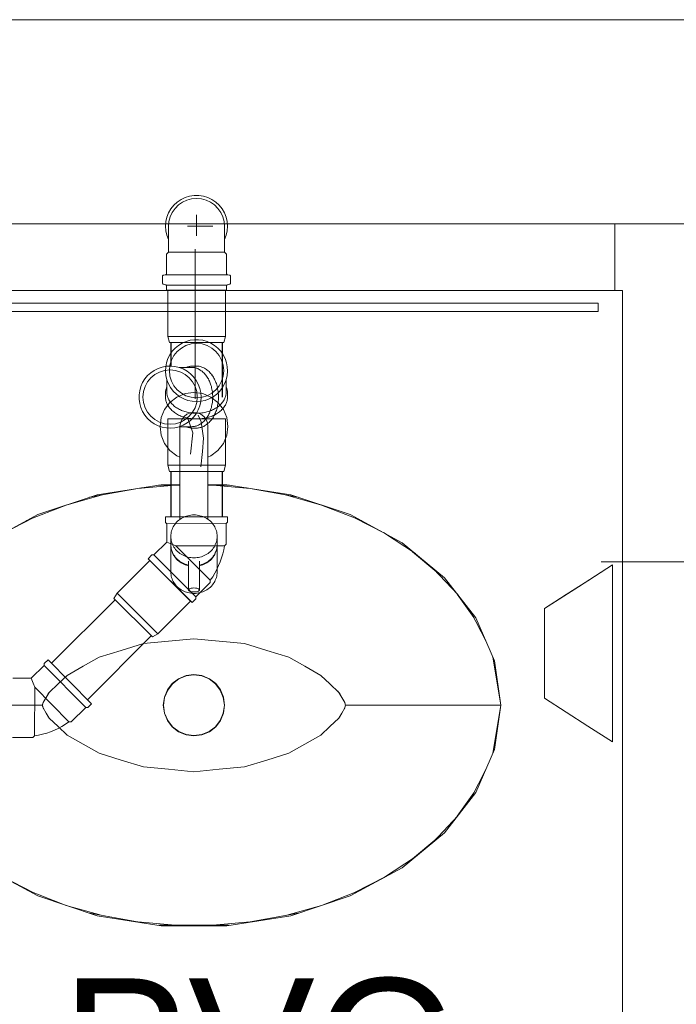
# Model space of a CAD drawing. Header units: millimetres. Extents: x 321 to 585, y -277 to 9.
# Tile 560 of 656: x 348.104 to 349.069, y -95.051 to -93.603. Entities that reach past the tile are written whole.
import ezdxf

# ---------------------------------------------------------------- set-up
doc = ezdxf.new("R2010")
doc.units = ezdxf.units.MM
doc.header["$MEASUREMENT"] = 0
doc.linetypes.add('NULL', pattern=[0])
for name, color, linetype, lineweight in [('IFC-Elemento construtivo genérico-Contorno', 253, 'Continuous', 5), ('IFC-Elemento de mobília-Contorno', 152, 'Continuous', 5), ('IFC-Elemento terminal-Contorno', 253, 'Continuous', 5), ('IFC-Viga-Contorno', 66, 'Continuous', 5), ('Nível 1', 7, 'Continuous', 0), ('Simbolos', 5, 'Continuous', 20), ('Simbolos_int', 2, 'Continuous', 15), ('TQ-Condutos', 3, 'Continuous', 25), ('TQ-Textos conduto', 7, 'Continuous', 9)]:
    doc.layers.add(name, color=color, linetype=linetype, lineweight=lineweight)
doc.styles.add('Arial', font='arial.ttf')

msp = doc.modelspace()

# ---------------------------------------------------------------- linework, layer by layer
at = {"layer": 'IFC-Elemento construtivo genérico-Contorno', "lineweight": 5}
for p, q in [((345.9687, -94.0196), (348.8343, -94.0196)), ((348.8343, -94.0196), (348.9537, -94.0196)), ((348.9537, -94.0312), (348.9537, -94.0196)), ((346.0881, -94.0317), (348.9537, -94.0317)), ((348.9537, -94.0317), (348.9537, -94.0312)), ((348.9247, -94.4365), (348.9747, -94.4045)), ((348.9385, -94.4277), (348.9747, -94.4045)), ((348.9747, -94.408), (348.9747, -94.4045)), ((348.9747, -94.4144), (348.9747, -94.408)), ((348.9747, -94.4285), (348.9747, -94.4144)), ((348.9066, -94.4481), (348.9385, -94.4277)), ((348.9747, -94.4426), (348.9747, -94.4285)), ((348.8747, -94.4685), (348.9247, -94.4365)), ((348.9747, -94.4637), (348.9747, -94.4426)), ((348.8747, -94.4685), (348.9066, -94.4481)), ((348.8747, -94.4754), (348.8747, -94.4685)), ((348.8747, -94.4824), (348.8747, -94.4754)), ((348.9747, -94.4848), (348.9747, -94.4637)), ((348.8747, -94.4893), (348.8747, -94.4824)), ((348.8747, -94.4962), (348.8747, -94.4893)), ((348.9747, -94.5097), (348.9747, -94.4848)), ((348.8747, -94.5058), (348.8747, -94.4962)), ((348.8747, -94.5154), (348.8747, -94.5058)), ((348.8747, -94.5249), (348.8747, -94.5154)), ((348.9747, -94.5345), (348.9747, -94.5097)), ((348.8747, -94.5345), (348.8747, -94.5249)), ((348.8747, -94.5441), (348.8747, -94.5345)), ((348.8747, -94.5537), (348.8747, -94.5441)), ((348.9747, -94.5594), (348.9747, -94.5345)), ((348.8747, -94.5633), (348.8747, -94.5537)), ((348.9747, -94.5843), (348.9747, -94.5594)), ((348.8747, -94.5728), (348.8747, -94.5633)), ((348.8747, -94.5798), (348.8747, -94.5728)), ((348.8747, -94.5867), (348.8747, -94.5798)), ((348.8747, -94.5956), (348.8747, -94.5867)), ((348.9747, -94.6054), (348.9747, -94.5843)), ((348.8747, -94.6005), (348.8747, -94.5956)), ((348.8747, -94.6005), (348.9066, -94.6209)), ((348.9747, -94.6265), (348.9747, -94.6054)), ((348.9066, -94.6209), (348.9385, -94.6413)), ((348.9747, -94.6405), (348.9747, -94.6265)), ((348.9385, -94.6413), (348.9747, -94.6645)), ((348.9747, -94.6546), (348.9747, -94.6405)), ((348.9747, -94.661), (348.9747, -94.6546)), ((348.9747, -94.6645), (348.9747, -94.661))]:
    msp.add_line(p, q, dxfattribs=at)
at = {"layer": 'IFC-Elemento de mobília-Contorno', "color": 7, "lineweight": 5}
for p, q in [((345.9897, -94.0007), (348.9897, -94.0007)), ((348.9897, -95.2007), (348.9897, -94.0007)), ((348.2175, -94.3014), (348.3116, -94.2865)), ((348.3116, -94.2865), (348.3391, -94.2865)), ((348.3803, -94.2865), (348.4079, -94.2865)), ((348.4079, -94.2865), (348.5019, -94.3014)), ((348.1302, -94.3303), (348.2175, -94.3014)), ((348.5019, -94.3014), (348.5892, -94.3303)), ((348.0537, -94.3717), (348.1302, -94.3303)), ((348.5892, -94.3303), (348.6658, -94.3717)), ((348.6658, -94.3717), (348.7281, -94.4233)), ((348.7281, -94.4233), (348.7738, -94.4822)), ((348.7738, -94.4822), (348.8014, -94.5455)), ((348.8014, -94.5455), (348.8106, -94.6108)), ((348.8014, -94.676), (348.8106, -94.6108)), ((348.7738, -94.7393), (348.8014, -94.676)), ((348.7281, -94.7982), (348.7738, -94.7393)), ((348.6658, -94.8498), (348.7281, -94.7982)), ((348.0537, -94.8498), (348.1302, -94.8912)), ((348.5892, -94.8912), (348.6658, -94.8498)), ((348.1302, -94.8912), (348.2175, -94.9202)), ((348.5019, -94.9202), (348.5892, -94.8912)), ((348.2175, -94.9202), (348.3116, -94.9351)), ((348.4079, -94.9351), (348.5019, -94.9202)), ((348.3116, -94.9351), (348.4079, -94.9351))]:
    msp.add_line(p, q, dxfattribs=at)
at = {"layer": 'IFC-Elemento terminal-Contorno', "color": 7, "lineweight": 5}
for p, q in [((348.3244, -94.1654), (348.3347, -94.1575)), ((348.3347, -94.1575), (348.3468, -94.1525)), ((348.3468, -94.1525), (348.3597, -94.1508)), ((348.3597, -94.1508), (348.3726, -94.1525)), ((348.3726, -94.1525), (348.3847, -94.1575)), ((348.3847, -94.1575), (348.395, -94.1654)), ((348.3165, -94.1758), (348.3244, -94.1654)), ((348.395, -94.1654), (348.403, -94.1758)), ((348.3115, -94.1878), (348.3165, -94.1758)), ((348.3419, -94.1904), (348.3452, -94.1862)), ((348.3452, -94.1862), (348.3494, -94.1829)), ((348.3494, -94.1829), (348.3544, -94.1808)), ((348.3544, -94.1808), (348.3597, -94.1801)), ((348.3597, -94.1801), (348.3651, -94.1808)), ((348.3651, -94.1808), (348.37, -94.1829)), ((348.366, -94.184), (348.3705, -94.194)), ((348.37, -94.1829), (348.3743, -94.1862)), ((348.3743, -94.1862), (348.3776, -94.1904)), ((348.403, -94.1758), (348.408, -94.1878)), ((348.3098, -94.2008), (348.3115, -94.1878)), ((348.3098, -94.2008), (348.3115, -94.2137)), ((348.3391, -94.2007), (348.3398, -94.1954)), ((348.3391, -94.2047), (348.3391, -94.2007)), ((348.3398, -94.1954), (348.3419, -94.1904)), ((348.3509, -94.189), (348.3582, -94.21)), ((348.3705, -94.194), (348.3738, -94.2178)), ((348.3776, -94.1904), (348.3796, -94.1954)), ((348.3796, -94.1954), (348.3803, -94.2007)), ((348.3803, -94.2027), (348.3803, -94.2007)), ((348.408, -94.1878), (348.4097, -94.2008)), ((348.408, -94.2137), (348.4097, -94.2008)), ((348.3115, -94.2137), (348.3165, -94.2257)), ((348.3391, -94.2087), (348.3391, -94.2047)), ((348.3391, -94.2123), (348.3391, -94.2087)), ((348.3391, -94.2287), (348.3391, -94.2123)), ((348.3546, -94.2413), (348.3582, -94.21)), ((348.3803, -94.2047), (348.3803, -94.2027)), ((348.3803, -94.2087), (348.3803, -94.2047)), ((348.3803, -94.2123), (348.3803, -94.2087)), ((348.3803, -94.2287), (348.3803, -94.2123)), ((348.403, -94.2257), (348.408, -94.2137)), ((348.3165, -94.2257), (348.3244, -94.2361)), ((348.3391, -94.2451), (348.3391, -94.2287)), ((348.3724, -94.2378), (348.3738, -94.2178)), ((348.3803, -94.2451), (348.3803, -94.2287)), ((348.395, -94.2361), (348.403, -94.2257)), ((348.3244, -94.2361), (348.3347, -94.244)), ((348.3347, -94.244), (348.3391, -94.2458)), ((348.37, -94.2603), (348.3724, -94.2378)), ((348.3803, -94.2458), (348.3847, -94.244)), ((348.3847, -94.244), (348.395, -94.2361)), ((348.3391, -94.2601), (348.3391, -94.2451)), ((348.3803, -94.2601), (348.3803, -94.2451)), ((348.3391, -94.2772), (348.3391, -94.2601)), ((348.3803, -94.2772), (348.3803, -94.2601)), ((348.2772, -94.292), (348.332, -94.2871)), ((348.3076, -94.2871), (348.3391, -94.2871)), ((348.3391, -94.2857), (348.3391, -94.2772)), ((348.3391, -94.2942), (348.3391, -94.2857)), ((348.3803, -94.2857), (348.3803, -94.2772)), ((348.3803, -94.2942), (348.3803, -94.2857)), ((348.3803, -94.2871), (348.4118, -94.2871)), ((348.3875, -94.2871), (348.4423, -94.292)), ((348.1721, -94.3164), (348.2235, -94.3019)), ((348.2064, -94.305), (348.2827, -94.291)), ((348.3391, -94.3374), (348.3391, -94.2942)), ((348.3803, -94.3374), (348.3803, -94.2942)), ((348.4368, -94.291), (348.513, -94.305)), ((348.4959, -94.3019), (348.5474, -94.3164)), ((348.1137, -94.3393), (348.1721, -94.3164)), ((348.5474, -94.3164), (348.6058, -94.3393)), ((348.3531, -94.3315), (348.3553, -94.3312)), ((348.3553, -94.3312), (348.3575, -94.331)), ((348.3575, -94.331), (348.3597, -94.3309)), ((348.3597, -94.3309), (348.3619, -94.331)), ((348.3619, -94.331), (348.3642, -94.3312)), ((348.3642, -94.3312), (348.3664, -94.3315)), ((348.0788, -94.3584), (348.1236, -94.3354)), ((348.3303, -94.3467), (348.3315, -94.3449)), ((348.3315, -94.3449), (348.3327, -94.3433)), ((348.3327, -94.3433), (348.3342, -94.3417)), ((348.3342, -94.3417), (348.3357, -94.3402)), ((348.3357, -94.3402), (348.3373, -94.3388)), ((348.3373, -94.3388), (348.339, -94.3374)), ((348.339, -94.3374), (348.3408, -94.3362)), ((348.3408, -94.3362), (348.3427, -94.3352)), ((348.3427, -94.3352), (348.3447, -94.3342)), ((348.3447, -94.3342), (348.3467, -94.3333)), ((348.3467, -94.3333), (348.3488, -94.3326)), ((348.3488, -94.3326), (348.3509, -94.332)), ((348.3509, -94.332), (348.3531, -94.3315)), ((348.3664, -94.3315), (348.3685, -94.332)), ((348.3685, -94.332), (348.3706, -94.3326)), ((348.3706, -94.3326), (348.3727, -94.3333)), ((348.3727, -94.3333), (348.3748, -94.3342)), ((348.3748, -94.3342), (348.3767, -94.3352)), ((348.3767, -94.3352), (348.3786, -94.3362)), ((348.3786, -94.3362), (348.3804, -94.3374)), ((348.3804, -94.3374), (348.3821, -94.3388)), ((348.3821, -94.3388), (348.3838, -94.3402)), ((348.3838, -94.3402), (348.3853, -94.3417)), ((348.3853, -94.3417), (348.3867, -94.3433)), ((348.3867, -94.3433), (348.388, -94.3449)), ((348.388, -94.3449), (348.3892, -94.3467)), ((348.5959, -94.3354), (348.6407, -94.3584)), ((348.3257, -94.3625), (348.3258, -94.3604)), ((348.3258, -94.3604), (348.326, -94.3583)), ((348.326, -94.3583), (348.3264, -94.3563)), ((348.3264, -94.3563), (348.3269, -94.3543)), ((348.3269, -94.3543), (348.3275, -94.3523)), ((348.3275, -94.3523), (348.3283, -94.3504)), ((348.3283, -94.3504), (348.3292, -94.3485)), ((348.3292, -94.3485), (348.3303, -94.3467)), ((348.3892, -94.3467), (348.3902, -94.3485)), ((348.3902, -94.3485), (348.3911, -94.3504)), ((348.3911, -94.3504), (348.3919, -94.3523)), ((348.3919, -94.3523), (348.3926, -94.3543)), ((348.3926, -94.3543), (348.3931, -94.3563)), ((348.3931, -94.3563), (348.3934, -94.3583)), ((348.3934, -94.3583), (348.3936, -94.3604)), ((348.3936, -94.3604), (348.3937, -94.3625)), ((348.6384, -94.3569), (348.6852, -94.3878)), ((348.3257, -94.3625), (348.3258, -94.3645)), ((348.3257, -94.3742), (348.3257, -94.3625)), ((348.3257, -94.3742), (348.3258, -94.3762)), ((348.3257, -94.3751), (348.3257, -94.3746)), ((348.3258, -94.3645), (348.326, -94.3666)), ((348.326, -94.3666), (348.3264, -94.3686)), ((348.3264, -94.3686), (348.3269, -94.3706)), ((348.3269, -94.3706), (348.3275, -94.3726)), ((348.3275, -94.3726), (348.3283, -94.3745)), ((348.3283, -94.3745), (348.3292, -94.3764)), ((348.3902, -94.3764), (348.3911, -94.3745)), ((348.3911, -94.3745), (348.3919, -94.3726)), ((348.3919, -94.3726), (348.3926, -94.3706)), ((348.3926, -94.3706), (348.3931, -94.3686)), ((348.3931, -94.3686), (348.3934, -94.3666)), ((348.3934, -94.3666), (348.3936, -94.3645)), ((348.3936, -94.3645), (348.3937, -94.3625)), ((348.3936, -94.3762), (348.3937, -94.3742)), ((348.3937, -94.3742), (348.3937, -94.3625)), ((348.3937, -94.3746), (348.3937, -94.3751)), ((348.3257, -94.3751), (348.3258, -94.3771)), ((348.3257, -94.4147), (348.3257, -94.3751)), ((348.3258, -94.3762), (348.326, -94.3783)), ((348.3258, -94.3771), (348.326, -94.3792)), ((348.326, -94.3783), (348.3264, -94.3803)), ((348.326, -94.3792), (348.3264, -94.3812)), ((348.3264, -94.3803), (348.3269, -94.3823)), ((348.3264, -94.3812), (348.3269, -94.3832)), ((348.3269, -94.3823), (348.3275, -94.3843)), ((348.3269, -94.3832), (348.3275, -94.3852)), ((348.3275, -94.3843), (348.3283, -94.3862)), ((348.3275, -94.3852), (348.3283, -94.3871)), ((348.3283, -94.3862), (348.3292, -94.3881)), ((348.3283, -94.3871), (348.3292, -94.389)), ((348.3292, -94.3764), (348.3303, -94.3782)), ((348.3292, -94.3881), (348.3303, -94.3899)), ((348.3292, -94.389), (348.3303, -94.3908)), ((348.3303, -94.3782), (348.3315, -94.38)), ((348.3315, -94.38), (348.3327, -94.3816)), ((348.3327, -94.3816), (348.3342, -94.3832)), ((348.3342, -94.3832), (348.3357, -94.3847)), ((348.3357, -94.3847), (348.3373, -94.3862)), ((348.3373, -94.3862), (348.339, -94.3875)), ((348.339, -94.3875), (348.3408, -94.3887)), ((348.3408, -94.3887), (348.3427, -94.3898)), ((348.3767, -94.3898), (348.3786, -94.3887)), ((348.3786, -94.3887), (348.3804, -94.3875)), ((348.3804, -94.3875), (348.3821, -94.3862)), ((348.3821, -94.3862), (348.3838, -94.3847)), ((348.3838, -94.3847), (348.3853, -94.3832)), ((348.3853, -94.3832), (348.3867, -94.3816)), ((348.3867, -94.3816), (348.388, -94.38)), ((348.388, -94.38), (348.3892, -94.3782)), ((348.3892, -94.3782), (348.3902, -94.3764)), ((348.3892, -94.3899), (348.3902, -94.3881)), ((348.3892, -94.3908), (348.3902, -94.389)), ((348.3902, -94.3881), (348.3911, -94.3862)), ((348.3902, -94.389), (348.3911, -94.3871)), ((348.3911, -94.3862), (348.3919, -94.3843)), ((348.3911, -94.3871), (348.3919, -94.3852)), ((348.3919, -94.3843), (348.3926, -94.3823)), ((348.3919, -94.3852), (348.3926, -94.3832)), ((348.3926, -94.3823), (348.3931, -94.3803)), ((348.3926, -94.3832), (348.3931, -94.3812)), ((348.3931, -94.3803), (348.3934, -94.3783)), ((348.3931, -94.3812), (348.3934, -94.3792)), ((348.3934, -94.3783), (348.3936, -94.3762)), ((348.3934, -94.3792), (348.3936, -94.3771)), ((348.3937, -94.4147), (348.3937, -94.3751)), ((348.6811, -94.3851), (348.7166, -94.4149)), ((348.3303, -94.3899), (348.3315, -94.3917)), ((348.3303, -94.3908), (348.3315, -94.3926)), ((348.3315, -94.3917), (348.3327, -94.3933)), ((348.3315, -94.3926), (348.3327, -94.3942)), ((348.3327, -94.3933), (348.3342, -94.3949)), ((348.3327, -94.3942), (348.3342, -94.3958)), ((348.3342, -94.3949), (348.3357, -94.3964)), ((348.3342, -94.3958), (348.3357, -94.3974)), ((348.3357, -94.3964), (348.3373, -94.3979)), ((348.3357, -94.3974), (348.3373, -94.3988)), ((348.3373, -94.3979), (348.339, -94.3992)), ((348.3373, -94.3988), (348.339, -94.4001)), ((348.339, -94.3992), (348.3408, -94.4004)), ((348.339, -94.4001), (348.3408, -94.4013)), ((348.3408, -94.4004), (348.3427, -94.4015)), ((348.3408, -94.4013), (348.3427, -94.4024)), ((348.3427, -94.3898), (348.3447, -94.3907)), ((348.3427, -94.4015), (348.3447, -94.4024)), ((348.3427, -94.4024), (348.3447, -94.4033)), ((348.3447, -94.3907), (348.3467, -94.3916)), ((348.3447, -94.4024), (348.3467, -94.4033)), ((348.3447, -94.4033), (348.3467, -94.4042)), ((348.3467, -94.3916), (348.3488, -94.3923)), ((348.3467, -94.4033), (348.3488, -94.404)), ((348.3488, -94.3923), (348.3509, -94.3929)), ((348.3509, -94.3929), (348.3531, -94.3934)), ((348.3518, -94.4413), (348.3518, -94.3987)), ((348.3531, -94.3934), (348.3553, -94.3937)), ((348.3553, -94.3937), (348.3575, -94.3939)), ((348.3575, -94.3939), (348.3597, -94.394)), ((348.3597, -94.394), (348.3619, -94.3939)), ((348.3619, -94.3939), (348.3642, -94.3937)), ((348.3642, -94.3937), (348.3664, -94.3934)), ((348.3664, -94.3934), (348.3685, -94.3929)), ((348.3676, -94.4413), (348.3676, -94.3987)), ((348.3685, -94.3929), (348.3706, -94.3923)), ((348.3706, -94.3923), (348.3727, -94.3916)), ((348.3706, -94.404), (348.3727, -94.4033)), ((348.3727, -94.3916), (348.3748, -94.3907)), ((348.3727, -94.4033), (348.3748, -94.4024)), ((348.3727, -94.4042), (348.3748, -94.4033)), ((348.3748, -94.3907), (348.3767, -94.3898)), ((348.3748, -94.4024), (348.3767, -94.4015)), ((348.3748, -94.4033), (348.3767, -94.4024)), ((348.3767, -94.4015), (348.3786, -94.4004)), ((348.3767, -94.4024), (348.3786, -94.4013)), ((348.3786, -94.4004), (348.3804, -94.3992)), ((348.3786, -94.4013), (348.3804, -94.4001)), ((348.3804, -94.3992), (348.3821, -94.3979)), ((348.3804, -94.4001), (348.3821, -94.3988)), ((348.3821, -94.3979), (348.3838, -94.3964)), ((348.3821, -94.3988), (348.3838, -94.3974)), ((348.3838, -94.3964), (348.3853, -94.3949)), ((348.3838, -94.3974), (348.3853, -94.3958)), ((348.3853, -94.3949), (348.3867, -94.3933)), ((348.3853, -94.3958), (348.3867, -94.3942)), ((348.3867, -94.3933), (348.388, -94.3917)), ((348.3867, -94.3942), (348.388, -94.3926)), ((348.388, -94.3917), (348.3892, -94.3899)), ((348.388, -94.3926), (348.3892, -94.3908)), ((348.3257, -94.4147), (348.3258, -94.4168)), ((348.3258, -94.4168), (348.326, -94.4188)), ((348.3467, -94.4042), (348.3488, -94.4049)), ((348.3488, -94.404), (348.3509, -94.4046)), ((348.3488, -94.4049), (348.3509, -94.4055)), ((348.3509, -94.4046), (348.3518, -94.4048)), ((348.3509, -94.4055), (348.3518, -94.4057)), ((348.3676, -94.4048), (348.3685, -94.4046)), ((348.3676, -94.4057), (348.3685, -94.4055)), ((348.3685, -94.4046), (348.3706, -94.404)), ((348.3685, -94.4055), (348.3706, -94.4049)), ((348.3706, -94.4049), (348.3727, -94.4042)), ((348.3934, -94.4188), (348.3936, -94.4168)), ((348.3936, -94.4168), (348.3937, -94.4147)), ((348.712, -94.41), (348.7473, -94.4481)), ((348.326, -94.4188), (348.3264, -94.4209)), ((348.3264, -94.4209), (348.3269, -94.4229)), ((348.3269, -94.4229), (348.3275, -94.4249)), ((348.3275, -94.4249), (348.3283, -94.4268)), ((348.3283, -94.4268), (348.3292, -94.4287)), ((348.3292, -94.4287), (348.3303, -94.4305)), ((348.3303, -94.4305), (348.3315, -94.4322)), ((348.3315, -94.4322), (348.3327, -94.4339)), ((348.3867, -94.4339), (348.388, -94.4322)), ((348.388, -94.4322), (348.3892, -94.4305)), ((348.3892, -94.4305), (348.3902, -94.4287)), ((348.3902, -94.4287), (348.3911, -94.4268)), ((348.3911, -94.4268), (348.3919, -94.4249)), ((348.3919, -94.4249), (348.3926, -94.4229)), ((348.3926, -94.4229), (348.3931, -94.4209)), ((348.3931, -94.4209), (348.3934, -94.4188)), ((348.3327, -94.4339), (348.3342, -94.4355)), ((348.3342, -94.4355), (348.3357, -94.437)), ((348.3357, -94.437), (348.3373, -94.4384)), ((348.3373, -94.4384), (348.339, -94.4397)), ((348.339, -94.4397), (348.3408, -94.4409)), ((348.3408, -94.4409), (348.3427, -94.442)), ((348.3427, -94.442), (348.3447, -94.443)), ((348.3447, -94.443), (348.3467, -94.4438)), ((348.3467, -94.4438), (348.3488, -94.4446)), ((348.3488, -94.4446), (348.3509, -94.4452)), ((348.3509, -94.4452), (348.3531, -94.4456)), ((348.3518, -94.4413), (348.3521, -94.4405)), ((348.3518, -94.4413), (348.3521, -94.442)), ((348.3521, -94.4405), (348.3529, -94.4398)), ((348.3521, -94.442), (348.3529, -94.4428)), ((348.3529, -94.4398), (348.3542, -94.4392)), ((348.3529, -94.4428), (348.3542, -94.4434)), ((348.3531, -94.4456), (348.3553, -94.446)), ((348.3542, -94.4392), (348.3558, -94.4387)), ((348.3542, -94.4434), (348.3558, -94.4438)), ((348.3553, -94.446), (348.3575, -94.4462)), ((348.3558, -94.4387), (348.3577, -94.4384)), ((348.3558, -94.4438), (348.3577, -94.4441)), ((348.3575, -94.4462), (348.3597, -94.4462)), ((348.3577, -94.4384), (348.3597, -94.4383)), ((348.3577, -94.4441), (348.3597, -94.4442)), ((348.3597, -94.4383), (348.3618, -94.4384)), ((348.3597, -94.4442), (348.3618, -94.4441)), ((348.3597, -94.4462), (348.3619, -94.4462)), ((348.3618, -94.4384), (348.3637, -94.4387)), ((348.3618, -94.4441), (348.3637, -94.4438)), ((348.3619, -94.4462), (348.3642, -94.446)), ((348.3637, -94.4387), (348.3653, -94.4392)), ((348.3637, -94.4438), (348.3653, -94.4434)), ((348.3642, -94.446), (348.3664, -94.4456)), ((348.3653, -94.4392), (348.3665, -94.4398)), ((348.3653, -94.4434), (348.3665, -94.4428)), ((348.3664, -94.4456), (348.3685, -94.4452)), ((348.3665, -94.4398), (348.3673, -94.4405)), ((348.3665, -94.4428), (348.3673, -94.442)), ((348.3673, -94.4405), (348.3676, -94.4413)), ((348.3673, -94.442), (348.3676, -94.4413)), ((348.3685, -94.4452), (348.3706, -94.4446)), ((348.3706, -94.4446), (348.3727, -94.4438)), ((348.3727, -94.4438), (348.3748, -94.443)), ((348.3748, -94.443), (348.3767, -94.442)), ((348.3767, -94.442), (348.3786, -94.4409)), ((348.3786, -94.4409), (348.3804, -94.4397)), ((348.3804, -94.4397), (348.3821, -94.4384)), ((348.3821, -94.4384), (348.3838, -94.437)), ((348.3838, -94.437), (348.3853, -94.4355)), ((348.3853, -94.4355), (348.3867, -94.4339)), ((348.7467, -94.4474), (348.7709, -94.4818)), ((348.7661, -94.4723), (348.7895, -94.5181)), ((348.2853, -94.5202), (348.3225, -94.5166)), ((348.3225, -94.5166), (348.3597, -94.5129)), ((348.3597, -94.5129), (348.3969, -94.5166)), ((348.3969, -94.5166), (348.4341, -94.5202)), ((348.2205, -94.5401), (348.2529, -94.5302)), ((348.2529, -94.5302), (348.2853, -94.5202)), ((348.4341, -94.5202), (348.4666, -94.5302)), ((348.4666, -94.5302), (348.499, -94.5401)), ((348.1968, -94.5535), (348.2205, -94.5401)), ((348.499, -94.5401), (348.5227, -94.5535)), ((348.7991, -94.5403), (348.8106, -94.6108)), ((348.1731, -94.5669), (348.1968, -94.5535)), ((348.5227, -94.5535), (348.5463, -94.5669)), ((348.16, -94.5794), (348.1731, -94.5669)), ((348.3278, -94.5789), (348.3372, -94.5717)), ((348.3282, -94.5792), (348.3374, -94.5721)), ((348.3372, -94.5717), (348.3481, -94.5672)), ((348.3374, -94.5721), (348.3482, -94.5676)), ((348.3481, -94.5672), (348.3597, -94.5657)), ((348.3482, -94.5676), (348.3597, -94.5661)), ((348.3597, -94.5657), (348.3714, -94.5672)), ((348.3597, -94.5661), (348.3713, -94.5676)), ((348.3713, -94.5676), (348.382, -94.5721)), ((348.3714, -94.5672), (348.3823, -94.5717)), ((348.382, -94.5721), (348.3913, -94.5792)), ((348.3823, -94.5717), (348.3916, -94.5789)), ((348.5463, -94.5669), (348.5595, -94.5794)), ((348.1425, -94.5993), (348.1468, -94.5919)), ((348.145, -94.5946), (348.1468, -94.5919)), ((348.1468, -94.5919), (348.16, -94.5794)), ((348.3162, -94.5991), (348.3207, -94.5882)), ((348.3166, -94.5992), (348.3211, -94.5884)), ((348.3207, -94.5882), (348.3278, -94.5789)), ((348.3211, -94.5884), (348.3282, -94.5792)), ((348.3913, -94.5792), (348.3984, -94.5884)), ((348.3916, -94.5789), (348.3988, -94.5882)), ((348.3984, -94.5884), (348.4028, -94.5992)), ((348.3988, -94.5882), (348.4033, -94.5991)), ((348.5595, -94.5794), (348.5726, -94.5919)), ((348.571, -94.5901), (348.5726, -94.5919)), ((348.5726, -94.5919), (348.5744, -94.5946)), ((348.5726, -94.5919), (348.577, -94.5993)), ((348.1381, -94.6067), (348.1425, -94.5993)), ((348.1381, -94.6067), (348.1386, -94.6056)), ((348.3146, -94.6108), (348.3162, -94.5991)), ((348.3151, -94.6108), (348.3166, -94.5992)), ((348.4028, -94.5992), (348.4044, -94.6108)), ((348.4033, -94.5991), (348.4048, -94.6108)), ((348.577, -94.5993), (348.5813, -94.6067)), ((348.5808, -94.6056), (348.5813, -94.6067)), ((348.0774, -94.6108), (348.1372, -94.6108)), ((348.1372, -94.6108), (348.1376, -94.6087)), ((348.1372, -94.6108), (348.1373, -94.6096)), ((348.1372, -94.6108), (348.1376, -94.6128)), ((348.1372, -94.6108), (348.1373, -94.6119)), ((348.1373, -94.6096), (348.1381, -94.6067)), ((348.1373, -94.6119), (348.1381, -94.6148)), ((348.1376, -94.6087), (348.1381, -94.6067)), ((348.1376, -94.6128), (348.1381, -94.6148)), ((348.1381, -94.6148), (348.1386, -94.6159)), ((348.1381, -94.6148), (348.1425, -94.6222)), ((348.3146, -94.6108), (348.3162, -94.6224)), ((348.3151, -94.6108), (348.3166, -94.6223)), ((348.4028, -94.6223), (348.4044, -94.6108)), ((348.4033, -94.6224), (348.4048, -94.6108)), ((348.577, -94.6222), (348.5813, -94.6148)), ((348.5808, -94.6159), (348.5813, -94.6148)), ((348.5813, -94.6067), (348.5821, -94.6096)), ((348.5813, -94.6067), (348.5818, -94.6087)), ((348.5813, -94.6148), (348.5821, -94.6119)), ((348.5813, -94.6148), (348.5818, -94.6128)), ((348.5818, -94.6087), (348.5823, -94.6108)), ((348.5818, -94.6128), (348.5823, -94.6108)), ((348.5821, -94.6096), (348.5823, -94.6108)), ((348.5821, -94.6119), (348.5823, -94.6108)), ((348.5823, -94.6108), (348.642, -94.6108)), ((348.642, -94.6108), (348.6973, -94.6108)), ((348.6973, -94.6108), (348.7444, -94.6108)), ((348.7444, -94.6108), (348.7804, -94.6108)), ((348.7804, -94.6108), (348.8029, -94.6108)), ((348.7991, -94.6813), (348.8106, -94.6108)), ((348.8029, -94.6108), (348.8106, -94.6108)), ((348.1425, -94.6222), (348.1468, -94.6296)), ((348.145, -94.6269), (348.1468, -94.6296)), ((348.1468, -94.6296), (348.16, -94.6421)), ((348.3162, -94.6224), (348.3207, -94.6333)), ((348.3166, -94.6223), (348.3211, -94.6331)), ((348.3207, -94.6333), (348.3278, -94.6426)), ((348.3211, -94.6331), (348.3282, -94.6423)), ((348.3913, -94.6423), (348.3984, -94.6331)), ((348.3916, -94.6426), (348.3988, -94.6333)), ((348.3984, -94.6331), (348.4028, -94.6223)), ((348.3988, -94.6333), (348.4033, -94.6224)), ((348.5595, -94.6421), (348.5726, -94.6296)), ((348.571, -94.6314), (348.5726, -94.6296)), ((348.5726, -94.6296), (348.577, -94.6222)), ((348.5726, -94.6296), (348.5744, -94.6269)), ((348.16, -94.6421), (348.1731, -94.6546)), ((348.3278, -94.6426), (348.3372, -94.6498)), ((348.3282, -94.6423), (348.3374, -94.6494)), ((348.3372, -94.6498), (348.3481, -94.6543)), ((348.3374, -94.6494), (348.3482, -94.6539)), ((348.3713, -94.6539), (348.382, -94.6494)), ((348.3714, -94.6543), (348.3823, -94.6498)), ((348.382, -94.6494), (348.3913, -94.6423)), ((348.3823, -94.6498), (348.3916, -94.6426)), ((348.5463, -94.6546), (348.5595, -94.6421)), ((348.1731, -94.6546), (348.1968, -94.668)), ((348.3481, -94.6543), (348.3597, -94.6558)), ((348.3482, -94.6539), (348.3597, -94.6554)), ((348.3597, -94.6554), (348.3713, -94.6539)), ((348.3597, -94.6558), (348.3714, -94.6543)), ((348.5227, -94.668), (348.5463, -94.6546)), ((348.1968, -94.668), (348.2205, -94.6814)), ((348.499, -94.6814), (348.5227, -94.668)), ((348.2205, -94.6814), (348.2529, -94.6914)), ((348.2529, -94.6914), (348.2853, -94.7013)), ((348.4341, -94.7013), (348.4666, -94.6914)), ((348.4666, -94.6914), (348.499, -94.6814)), ((348.2853, -94.7013), (348.3225, -94.7049)), ((348.3225, -94.7049), (348.3597, -94.7086)), ((348.3597, -94.7086), (348.3969, -94.7049)), ((348.3969, -94.7049), (348.4341, -94.7013)), ((348.7661, -94.7492), (348.7895, -94.7033)), ((348.7467, -94.7741), (348.7709, -94.7397)), ((348.712, -94.8115), (348.7473, -94.7735)), ((348.6811, -94.8364), (348.7166, -94.8066)), ((348.6384, -94.8646), (348.6852, -94.8337)), ((348.0788, -94.8631), (348.1236, -94.8861)), ((348.5959, -94.8861), (348.6407, -94.8631)), ((348.1137, -94.8823), (348.1721, -94.9051)), ((348.5474, -94.9051), (348.6058, -94.8823)), ((348.1721, -94.9051), (348.2235, -94.9196)), ((348.496, -94.9196), (348.5473, -94.9051)), ((348.2065, -94.9165), (348.2823, -94.9304)), ((348.4371, -94.9304), (348.513, -94.9165)), ((348.2772, -94.9295), (348.3321, -94.9344)), ((348.3077, -94.9344), (348.4118, -94.9344)), ((348.3874, -94.9344), (348.4423, -94.9295))]:
    msp.add_line(p, q, dxfattribs=at)
at = {"layer": 'IFC-Viga-Contorno', "color": 7, "lineweight": 5}
for p, q in [((345.2013, -93.6026), (351.9847, -93.6026)), ((345.2013, -93.9026), (351.9847, -93.9026)), ((348.9781, -94.0007), (348.9781, -93.9026))]:
    msp.add_line(p, q, dxfattribs=at)
at = {"layer": 'Nível 1'}
msp.add_line((348.3616, -94.1602), (348.3616, -93.9401), dxfattribs=at)
at = {"layer": 'Simbolos'}
for p, q in [((348.3223, -93.9065), (348.3223, -93.9261)), ((348.4047, -93.9065), (348.4047, -93.9261)), ((348.3223, -93.9261), (348.3223, -93.9447)), ((348.4047, -93.9261), (348.4047, -93.9447)), ((348.3194, -93.9476), (348.3223, -93.9447)), ((348.3194, -93.9759), (348.3194, -93.9476)), ((348.4076, -93.9476), (348.4047, -93.9447)), ((348.4076, -93.9759), (348.4076, -93.9476)), ((348.3134, -93.9897), (348.3134, -93.9801)), ((348.3152, -93.9781), (348.3175, -93.9779)), ((348.4117, -93.9781), (348.4094, -93.9779)), ((348.4136, -93.9897), (348.4136, -93.9801)), ((348.3148, -93.9916), (348.3179, -93.9924)), ((348.3194, -94.0005), (348.3194, -93.9943)), ((348.4076, -94.0005), (348.4076, -93.9943)), ((348.4121, -93.9916), (348.409, -93.9924)), ((348.4076, -94.0005), (348.3194, -94.0005)), ((348.3211, -94.0005), (348.4059, -94.0005)), ((348.3211, -94.0005), (348.3211, -94.0685)), ((348.4059, -94.0005), (348.4059, -94.0685)), ((348.3211, -94.0685), (348.3235, -94.0775)), ((348.4059, -94.0685), (348.4035, -94.0775)), ((348.3379, -94.114), (348.3484, -94.114)), ((348.3564, -94.114), (348.3561, -94.114)), ((348.3635, -94.112), (348.3578, -94.112)), ((348.3199, -94.132), (348.3199, -94.1425)), ((348.4071, -94.132), (348.4071, -94.1425)), ((348.3179, -94.1576), (348.3179, -94.1519)), ((348.4071, -94.1505), (348.4071, -94.1502)), ((348.4091, -94.1576), (348.4091, -94.1519)), ((348.3211, -94.1898), (348.4059, -94.1898)), ((348.3211, -94.1898), (348.3211, -94.2578)), ((348.3379, -94.2012), (348.3484, -94.2012)), ((348.4059, -94.1898), (348.4059, -94.2578)), ((348.3635, -94.2032), (348.3578, -94.2032)), ((348.3211, -94.2578), (348.3235, -94.2668)), ((348.4059, -94.2578), (348.4035, -94.2668)), ((348.3178, -94.3338), (348.409, -94.3337)), ((348.3178, -94.3338), (348.3178, -94.3418)), ((348.3178, -94.3418), (348.3198, -94.3438)), ((348.3198, -94.3438), (348.3198, -94.3708)), ((348.409, -94.3417), (348.407, -94.3437)), ((348.407, -94.3437), (348.407, -94.3737)), ((348.409, -94.3337), (348.409, -94.3417)), ((348.3008, -94.3898), (348.3198, -94.3708)), ((348.407, -94.3737), (348.4046, -94.3761)), ((348.2946, -94.3978), (348.2466, -94.4459)), ((348.2923, -94.3955), (348.298, -94.3898)), ((348.2923, -94.3955), (348.3569, -94.4599)), ((348.2946, -94.3978), (348.3547, -94.4576)), ((348.298, -94.3898), (348.3008, -94.3898)), ((348.3626, -94.4514), (348.3837, -94.4302)), ((348.3837, -94.4302), (348.3837, -94.4268)), ((348.2466, -94.4459), (348.242, -94.454)), ((348.3547, -94.4576), (348.3067, -94.5058)), ((348.3569, -94.4599), (348.3626, -94.4542)), ((348.3626, -94.4542), (348.3626, -94.4514)), ((348.3067, -94.5058), (348.2986, -94.5104)), ((348.1453, -94.5438), (348.1396, -94.5494)), ((348.1453, -94.5438), (348.2093, -94.6087)), ((348.1396, -94.5522), (348.1204, -94.5711)), ((348.1396, -94.5494), (348.1396, -94.5522)), ((348.0934, -94.5709), (348.1204, -94.5711)), ((348.2008, -94.6143), (348.1794, -94.6354)), ((348.2036, -94.6143), (348.2008, -94.6143)), ((348.2093, -94.6087), (348.2036, -94.6143)), ((348.1794, -94.6354), (348.176, -94.6353)), ((348.0928, -94.6581), (348.1228, -94.6583)), ((348.1228, -94.6583), (348.1252, -94.6559))]:
    msp.add_line(p, q, dxfattribs=at)
for points in [[(348.4046, -93.9065), (348.404, -93.8994), (348.4021, -93.8925), (348.3991, -93.886), (348.395, -93.8801), (348.3899, -93.875), (348.384, -93.8709), (348.3775, -93.8679), (348.3706, -93.866), (348.3635, -93.8654), (348.3563, -93.866), (348.3494, -93.8679), (348.3429, -93.8709), (348.337, -93.875), (348.3319, -93.8801), (348.3278, -93.886), (348.3248, -93.8925), (348.3229, -93.8994), (348.3223, -93.9065)], [(348.3152, -93.9781), (348.3149, -93.9782), (348.3145, -93.9783), (348.3143, -93.9784), (348.314, -93.9786), (348.3138, -93.9789), (348.3136, -93.9792), (348.3135, -93.9795), (348.3134, -93.9798), (348.3134, -93.9801)], [(348.3175, -93.9779), (348.3179, -93.9779), (348.3182, -93.9778), (348.3185, -93.9776), (348.3187, -93.9774), (348.3189, -93.9771), (348.3191, -93.9769), (348.3192, -93.9766), (348.3193, -93.9763), (348.3194, -93.9759)], [(348.4076, -93.9759), (348.4076, -93.9763), (348.4077, -93.9766), (348.4078, -93.9769), (348.408, -93.9771), (348.4082, -93.9774), (348.4085, -93.9776), (348.4087, -93.9778), (348.4091, -93.9779), (348.4094, -93.9779)], [(348.4136, -93.9801), (348.4135, -93.9798), (348.4134, -93.9795), (348.4133, -93.9792), (348.4131, -93.9789), (348.4129, -93.9786), (348.4127, -93.9784), (348.4124, -93.9783), (348.4121, -93.9782), (348.4117, -93.9781)], [(348.3134, -93.9897), (348.3134, -93.99), (348.3134, -93.9902), (348.3135, -93.9905), (348.3137, -93.9908), (348.3139, -93.991), (348.3141, -93.9912), (348.3143, -93.9914), (348.3146, -93.9915), (348.3148, -93.9916)], [(348.3194, -93.9943), (348.3193, -93.9941), (348.3193, -93.9938), (348.3192, -93.9935), (348.319, -93.9932), (348.3188, -93.993), (348.3186, -93.9928), (348.3184, -93.9926), (348.3181, -93.9925), (348.3179, -93.9924)], [(348.409, -93.9924), (348.4088, -93.9925), (348.4085, -93.9926), (348.4083, -93.9928), (348.4081, -93.993), (348.4079, -93.9932), (348.4077, -93.9935), (348.4076, -93.9938), (348.4076, -93.9941), (348.4076, -93.9943)], [(348.4121, -93.9916), (348.4123, -93.9915), (348.4126, -93.9914), (348.4128, -93.9912), (348.413, -93.991), (348.4132, -93.9908), (348.4134, -93.9905), (348.4135, -93.9902), (348.4135, -93.99), (348.4136, -93.9897)], [(348.4071, -94.132), (348.4085, -94.1259), (348.409, -94.1196), (348.4087, -94.1133), (348.4076, -94.1071), (348.4055, -94.1011), (348.4027, -94.0955), (348.3992, -94.0903), (348.3949, -94.0856), (348.39, -94.0816), (348.3847, -94.0783), (348.3789, -94.0758), (348.3728, -94.074), (348.3666, -94.0732), (348.3603, -94.0732), (348.3541, -94.074), (348.348, -94.0758), (348.3422, -94.0783), (348.3369, -94.0816), (348.332, -94.0856), (348.3277, -94.0903), (348.3242, -94.0955), (348.3214, -94.1011), (348.3193, -94.1071), (348.3182, -94.1133), (348.3179, -94.1196), (348.3184, -94.1259), (348.3199, -94.132)], [(348.3379, -94.114), (348.3318, -94.1125), (348.3255, -94.112), (348.3192, -94.1123), (348.313, -94.1135), (348.307, -94.1155), (348.3014, -94.1183), (348.2962, -94.1219), (348.2915, -94.1261), (348.2875, -94.131), (348.2842, -94.1363), (348.2817, -94.1421), (348.2799, -94.1482), (348.2791, -94.1544), (348.2791, -94.1607), (348.2799, -94.167), (348.2817, -94.173), (348.2842, -94.1788), (348.2875, -94.1842), (348.2915, -94.189), (348.2962, -94.1933), (348.3014, -94.1968), (348.307, -94.1997), (348.313, -94.2017), (348.3192, -94.2028), (348.3255, -94.2032), (348.3318, -94.2026), (348.3379, -94.2012)], [(348.3379, -94.2012), (348.3439, -94.1988), (348.3496, -94.1957), (348.3547, -94.1918), (348.3592, -94.1872), (348.363, -94.182), (348.3661, -94.1763), (348.3683, -94.1703), (348.3697, -94.164), (348.3702, -94.1576), (348.3697, -94.1511), (348.3683, -94.1448), (348.3661, -94.1388), (348.363, -94.1331), (348.3592, -94.1279), (348.3547, -94.1233), (348.3496, -94.1194), (348.3439, -94.1163), (348.3379, -94.114)], [(348.3578, -94.112), (348.3567, -94.112), (348.3556, -94.1121), (348.3546, -94.1122), (348.3535, -94.1124), (348.3525, -94.1126), (348.3514, -94.1129), (348.3504, -94.1132), (348.3494, -94.1135), (348.3484, -94.114)], [(348.3752, -94.1151), (348.374, -94.1145), (348.3727, -94.1139), (348.3715, -94.1134), (348.3702, -94.113), (348.3689, -94.1126), (348.3675, -94.1123), (348.3662, -94.1121), (348.3648, -94.112), (348.3635, -94.112)], [(348.3863, -94.1253), (348.3853, -94.124), (348.3842, -94.1227), (348.3831, -94.1214), (348.3819, -94.1202), (348.3806, -94.1191), (348.3793, -94.118), (348.378, -94.117), (348.3766, -94.116), (348.3752, -94.1151)], [(348.3931, -94.1395), (348.3926, -94.1378), (348.392, -94.1362), (348.3913, -94.1345), (348.3906, -94.1329), (348.3899, -94.1313), (348.3891, -94.1298), (348.3882, -94.1283), (348.3872, -94.1268), (348.3862, -94.1253)], [(348.3198, -94.1425), (348.3194, -94.1435), (348.3191, -94.1445), (348.3187, -94.1455), (348.3185, -94.1466), (348.3182, -94.1476), (348.3181, -94.1487), (348.3179, -94.1498), (348.3179, -94.1508), (348.3178, -94.1519)], [(348.3199, -94.132), (348.3222, -94.138), (348.3253, -94.1437), (348.3292, -94.1488), (348.3338, -94.1533), (348.339, -94.1572), (348.3447, -94.1602), (348.3507, -94.1625), (348.357, -94.1638), (348.3635, -94.1643), (348.3699, -94.1638), (348.3762, -94.1625), (348.3822, -94.1602), (348.3879, -94.1572), (348.3931, -94.1533), (348.3977, -94.1488), (348.4016, -94.1437), (348.4047, -94.138), (348.4071, -94.132)], [(348.3957, -94.1576), (348.3957, -94.1555), (348.3956, -94.1535), (348.3954, -94.1515), (348.3952, -94.1494), (348.3949, -94.1474), (348.3945, -94.1454), (348.3941, -94.1434), (348.3936, -94.1415), (348.3931, -94.1395)], [(348.4091, -94.1519), (348.409, -94.1508), (348.409, -94.1498), (348.4088, -94.1487), (348.4087, -94.1476), (348.4084, -94.1466), (348.4082, -94.1455), (348.4078, -94.1445), (348.4075, -94.1435), (348.4071, -94.1425)], [(348.3178, -94.1576), (348.3179, -94.1589), (348.318, -94.1603), (348.3182, -94.1616), (348.3185, -94.163), (348.3188, -94.1643), (348.3193, -94.1656), (348.3198, -94.1668), (348.3204, -94.1681), (348.321, -94.1693)], [(348.3931, -94.1756), (348.3936, -94.1737), (348.3941, -94.1717), (348.3945, -94.1697), (348.3949, -94.1677), (348.3952, -94.1657), (348.3954, -94.1637), (348.3956, -94.1616), (348.3957, -94.1596), (348.3957, -94.1576)], [(348.4059, -94.1693), (348.4065, -94.1681), (348.4071, -94.1668), (348.4076, -94.1656), (348.4081, -94.1643), (348.4084, -94.163), (348.4087, -94.1616), (348.4089, -94.1603), (348.409, -94.1589), (348.4091, -94.1576)], [(348.321, -94.1693), (348.3219, -94.1707), (348.3229, -94.1721), (348.3239, -94.1734), (348.325, -94.1747), (348.3261, -94.176), (348.3273, -94.1772), (348.3286, -94.1783), (348.3299, -94.1794), (348.3312, -94.1804)], [(348.3957, -94.1804), (348.397, -94.1794), (348.3983, -94.1783), (348.3996, -94.1772), (348.4008, -94.176), (348.4019, -94.1747), (348.403, -94.1734), (348.404, -94.1721), (348.405, -94.1707), (348.4059, -94.1693)], [(348.3312, -94.1804), (348.3327, -94.1814), (348.3341, -94.1823), (348.3357, -94.1832), (348.3372, -94.184), (348.3388, -94.1848), (348.3404, -94.1855), (348.342, -94.1861), (348.3437, -94.1867), (348.3454, -94.1872)], [(348.3815, -94.1872), (348.3832, -94.1867), (348.3849, -94.1861), (348.3865, -94.1855), (348.3881, -94.1848), (348.3897, -94.184), (348.3912, -94.1832), (348.3928, -94.1823), (348.3942, -94.1814), (348.3957, -94.1804)], [(348.3862, -94.1898), (348.3872, -94.1884), (348.3882, -94.1869), (348.3891, -94.1854), (348.3899, -94.1838), (348.3906, -94.1822), (348.3913, -94.1806), (348.392, -94.179), (348.3926, -94.1773), (348.3931, -94.1756)], [(348.3454, -94.1872), (348.3473, -94.1878), (348.3493, -94.1882), (348.3513, -94.1887), (348.3533, -94.189), (348.3553, -94.1893), (348.3574, -94.1895), (348.3594, -94.1897), (348.3614, -94.1898), (348.3635, -94.1898)], [(348.3484, -94.2012), (348.3494, -94.2016), (348.3504, -94.202), (348.3514, -94.2023), (348.3525, -94.2025), (348.3535, -94.2028), (348.3546, -94.2029), (348.3556, -94.2031), (348.3567, -94.2031), (348.3578, -94.2032)], [(348.3635, -94.1898), (348.3655, -94.1898), (348.3675, -94.1897), (348.3695, -94.1895), (348.3716, -94.1893), (348.3736, -94.189), (348.3756, -94.1887), (348.3776, -94.1882), (348.3796, -94.1878), (348.3815, -94.1872)], [(348.3635, -94.2032), (348.3648, -94.2031), (348.3662, -94.203), (348.3675, -94.2028), (348.3689, -94.2025), (348.3702, -94.2022), (348.3715, -94.2017), (348.3727, -94.2012), (348.374, -94.2007), (348.3752, -94.2)], [(348.3752, -94.2), (348.3766, -94.1991), (348.378, -94.1981), (348.3793, -94.1971), (348.3806, -94.1961), (348.3819, -94.1949), (348.3831, -94.1937), (348.3842, -94.1925), (348.3853, -94.1912), (348.3863, -94.1898)], [(348.3837, -94.4268), (348.3872, -94.4217), (348.3904, -94.4164), (348.3933, -94.411), (348.396, -94.4055), (348.3983, -94.3998), (348.4004, -94.394), (348.4021, -94.3881), (348.4035, -94.3821), (348.4046, -94.3761)], [(348.1252, -94.6559), (348.1313, -94.6549), (348.1372, -94.6535), (348.1432, -94.6518), (348.149, -94.6498), (348.1547, -94.6475), (348.1602, -94.6449), (348.1656, -94.642), (348.1709, -94.6388), (348.176, -94.6353)]]:
    msp.add_lwpolyline(points, dxfattribs=at)
at = {"layer": 'Simbolos_int'}
for p, q in [((348.3635, -93.9205), (348.3635, -93.8894)), ((348.3501, -93.9065), (348.3876, -93.9065)), ((348.3223, -93.9447), (348.4047, -93.9447)), ((348.3194, -93.9777), (348.4076, -93.9777)), ((348.3194, -93.9928), (348.4076, -93.9928)), ((348.3211, -94.0685), (348.4059, -94.0685)), ((348.3235, -94.0775), (348.4035, -94.0775)), ((348.3484, -94.114), (348.3564, -94.114)), ((348.3199, -94.1505), (348.3199, -94.1425)), ((348.4071, -94.1425), (348.4071, -94.1505)), ((348.3564, -94.2012), (348.3484, -94.2012)), ((348.3211, -94.2578), (348.4059, -94.2578)), ((348.3235, -94.2668), (348.4035, -94.2668)), ((348.407, -94.3437), (348.3198, -94.3438)), ((348.3272, -94.3738), (348.3198, -94.3708)), ((348.333, -94.3762), (348.3272, -94.3738)), ((348.333, -94.3762), (348.4046, -94.3761)), ((348.3837, -94.4268), (348.333, -94.3762)), ((348.3008, -94.3898), (348.3626, -94.4514)), ((348.2466, -94.4459), (348.3067, -94.5058)), ((348.242, -94.454), (348.2986, -94.5104)), ((348.2008, -94.6143), (348.1396, -94.5522)), ((348.1234, -94.5785), (348.1204, -94.5711)), ((348.1257, -94.5843), (348.1234, -94.5785)), ((348.1252, -94.6559), (348.1257, -94.5843)), ((348.1257, -94.5843), (348.176, -94.6353))]:
    msp.add_line(p, q, dxfattribs=at)
for points in [[(348.4047, -93.9261), (348.4071, -93.9197), (348.4086, -93.9131), (348.4091, -93.9063), (348.4085, -93.8996), (348.407, -93.8929), (348.4045, -93.8866), (348.4011, -93.8807), (348.3968, -93.8754), (348.3918, -93.8708), (348.3862, -93.867), (348.3801, -93.8641), (348.3736, -93.8621), (348.3668, -93.8611), (348.3601, -93.8611), (348.3533, -93.8621), (348.3468, -93.8641), (348.3407, -93.867), (348.3351, -93.8708), (348.3301, -93.8754), (348.3258, -93.8807), (348.3224, -93.8866), (348.3199, -93.8929), (348.3184, -93.8996), (348.3179, -93.9063), (348.3183, -93.9131), (348.3198, -93.9197), (348.3223, -93.9261)], [(348.3676, -94.117), (348.3664, -94.1164), (348.3652, -94.1158), (348.364, -94.1153), (348.3628, -94.1149), (348.3615, -94.1146), (348.3603, -94.1143), (348.359, -94.1141), (348.3577, -94.114), (348.3564, -94.114)], [(348.3782, -94.1267), (348.3772, -94.1255), (348.3762, -94.1242), (348.3751, -94.123), (348.374, -94.1219), (348.3728, -94.1208), (348.3716, -94.1197), (348.3703, -94.1188), (348.369, -94.1179), (348.3676, -94.117)], [(348.3847, -94.1403), (348.3842, -94.1387), (348.3837, -94.1371), (348.383, -94.1355), (348.3824, -94.134), (348.3816, -94.1325), (348.3809, -94.131), (348.38, -94.1296), (348.3791, -94.1281), (348.3782, -94.1267)], [(348.3872, -94.1576), (348.3872, -94.1556), (348.3871, -94.1537), (348.3869, -94.1517), (348.3867, -94.1498), (348.3865, -94.1479), (348.3861, -94.146), (348.3857, -94.1441), (348.3853, -94.1422), (348.3847, -94.1403)], [(348.3199, -94.1505), (348.3199, -94.1518), (348.32, -94.1531), (348.3202, -94.1544), (348.3205, -94.1557), (348.3208, -94.1569), (348.3212, -94.1581), (348.3217, -94.1594), (348.3223, -94.1605), (348.3229, -94.1617)], [(348.3847, -94.1748), (348.3853, -94.173), (348.3857, -94.1711), (348.3861, -94.1692), (348.3865, -94.1673), (348.3867, -94.1653), (348.3869, -94.1634), (348.3871, -94.1615), (348.3872, -94.1595), (348.3872, -94.1576)], [(348.404, -94.1617), (348.4046, -94.1605), (348.4052, -94.1594), (348.4057, -94.1581), (348.4061, -94.1569), (348.4064, -94.1557), (348.4067, -94.1544), (348.4069, -94.1531), (348.407, -94.1518), (348.407, -94.1505)], [(348.3229, -94.1617), (348.3237, -94.1631), (348.3247, -94.1644), (348.3256, -94.1657), (348.3267, -94.1669), (348.3278, -94.1681), (348.3289, -94.1692), (348.3301, -94.1703), (348.3313, -94.1713), (348.3326, -94.1723)], [(348.3943, -94.1723), (348.3956, -94.1713), (348.3968, -94.1703), (348.398, -94.1692), (348.3992, -94.1681), (348.4002, -94.1669), (348.4013, -94.1657), (348.4022, -94.1644), (348.4032, -94.1631), (348.404, -94.1617)], [(348.3326, -94.1723), (348.334, -94.1732), (348.3354, -94.1741), (348.3369, -94.175), (348.3384, -94.1758), (348.3399, -94.1765), (348.3414, -94.1772), (348.343, -94.1778), (348.3446, -94.1783), (348.3462, -94.1788)], [(348.3462, -94.1789), (348.3481, -94.1794), (348.3499, -94.1798), (348.3518, -94.1802), (348.3538, -94.1806), (348.3557, -94.1808), (348.3576, -94.1811), (348.3596, -94.1812), (348.3615, -94.1813), (348.3635, -94.1813)], [(348.3635, -94.1813), (348.3654, -94.1813), (348.3673, -94.1812), (348.3693, -94.1811), (348.3712, -94.1808), (348.3731, -94.1806), (348.3751, -94.1802), (348.377, -94.1798), (348.3788, -94.1794), (348.3807, -94.1789)], [(348.3782, -94.1884), (348.3791, -94.187), (348.38, -94.1856), (348.3809, -94.1841), (348.3816, -94.1826), (348.3824, -94.1811), (348.383, -94.1796), (348.3837, -94.178), (348.3842, -94.1764), (348.3847, -94.1748)], [(348.3807, -94.1788), (348.3823, -94.1783), (348.3839, -94.1778), (348.3855, -94.1772), (348.387, -94.1765), (348.3885, -94.1758), (348.39, -94.175), (348.3915, -94.1741), (348.3929, -94.1732), (348.3943, -94.1723)], [(348.3564, -94.2012), (348.3577, -94.2011), (348.359, -94.201), (348.3603, -94.2008), (348.3615, -94.2005), (348.3628, -94.2002), (348.364, -94.1998), (348.3652, -94.1993), (348.3664, -94.1987), (348.3676, -94.1981)], [(348.3676, -94.1981), (348.369, -94.1973), (348.3703, -94.1964), (348.3716, -94.1954), (348.3728, -94.1944), (348.374, -94.1933), (348.3751, -94.1921), (348.3762, -94.1909), (348.3772, -94.1897), (348.3782, -94.1884)]]:
    msp.add_lwpolyline(points, dxfattribs=at)
for centre in [(348.3635, -94.1187), (348.3246, -94.1576)]:
    msp.add_circle(centre, 0.04, dxfattribs=at)
at = {"layer": 'TQ-Condutos'}
for p, q in [((348.3259, -94.0775), (348.3259, -94.112)), ((348.4011, -94.0775), (348.4011, -94.1576)), ((348.3259, -94.2668), (348.3259, -94.3338)), ((348.4011, -94.2668), (348.4011, -94.3337)), ((348.2437, -94.4557), (348.1505, -94.5491)), ((348.2969, -94.5088), (348.2033, -94.6027))]:
    msp.add_line(p, q, dxfattribs=at)
at = {"layer": 'TQ-Textos conduto'}
msp.add_lwpolyline([(350.727, -94.9999), (350.127, -94.3999), (348.958, -94.3999)], dxfattribs=at)

# ---------------------------------------------------------------- texts
at = {"layer": 'TQ-Textos conduto', "linetype": 'NULL', "insert": (348.4519, -95.2153), "char_height": 0.2, "width": 1.14939, "attachment_point": 8, "line_spacing_factor": 0.6, "style": 'Arial'}
msp.add_mtext('PVC', dxfattribs=at)

doc.saveas('drawing.dxf')
